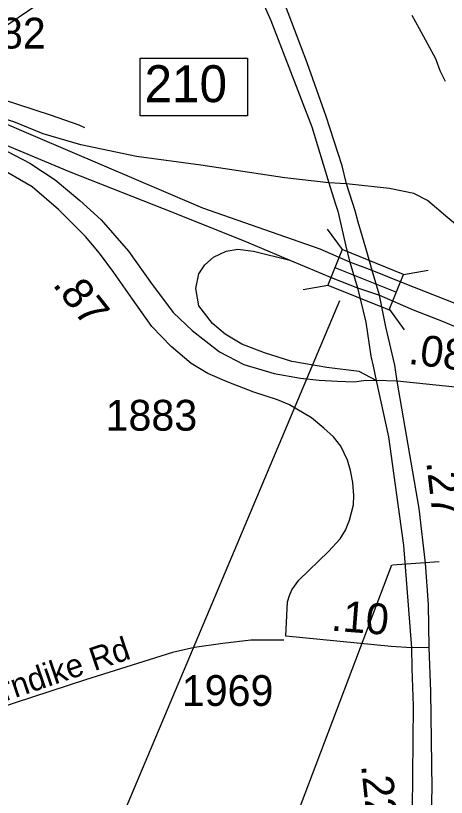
# Model space of a CAD drawing. Extents: x 1662474 to 1856135, y 779280 to 917889.
# Drawn here: x 1715048 to 1716796, y 847494 to 850667 of the extents above; entities that cross this region are included whole.
import ezdxf

# ---------------------------------------------------------------- set-up
doc = ezdxf.new("R2010")
doc.units = 0
for name, color, linetype in [('Exist Hydrographic Misc Water Feature', 7, 'Continuous'), ('Exist Road Non-System Type 51', 7, 'Continuous'), ('Exist Road Non-System Type 51 Label', 7, 'Continuous'), ('Exist Road Primary Interstate Divided Center Attributed', 7, 'Continuous'), ('Exist Road Primary Interstate Interchange CELL', 7, 'Continuous'), ('Exist Road Primary Interstate Ramp 1 Lane Attributed', 7, 'Continuous'), ('Exist Road Primary Interstate Service Attributed', 7, 'Continuous'), ('Exist Road Primary Interstate Service Mileage Tenths English Label', 7, 'Continuous'), ('Exist Road Primary Interstate Structure Standard Bridge CELL', 7, 'Continuous'), ('Exist Road Primary Interstate Structure Standard Bridge Number Label', 7, 'Continuous'), ('Exist Road Primary NC Divided Attributed', 7, 'Continuous'), ('Exist Road Primary NC Mileage Hundredths English Label', 7, 'Continuous'), ('Exist Road Primary NC Structure Ovrhead Sign CELL', 7, 'Continuous'), ('Exist Road Primary NC Structure Ovrhead Sign Number Label', 7, 'Continuous'), ('Exist Road Secondary Mileage Tenths English Label', 7, 'Continuous'), ('Exist Road Secondary Type 51 Attributed', 7, 'Continuous'), ('Exist Road Secondary Type 51 Number Label', 7, 'Continuous')]:
    doc.layers.add(name, color=color, linetype=linetype)

msp = doc.modelspace()

# ---------------------------------------------------------------- linework, layer by layer
at = {"layer": 'Exist Hydrographic Misc Water Feature'}
msp.add_lwpolyline([(1716656.1, 850669.2), (1716685.7, 850614.4), (1716751.4, 850492.5), (1716769, 850444.5), (1716791, 850400.6)], dxfattribs=at)
at = {"layer": 'Exist Road Non-System Type 51'}
msp.add_lwpolyline([(1716135.9, 848132.6), (1716002.9, 848132.4), (1715888.1, 848119.2), (1715773.6, 848102.2), (1715684.1, 848081.7), (1715331.1, 847971.2), (1715046.1, 847878), (1714813.1, 847801.7), (1714533, 847710.4)], dxfattribs=at)
at = {"layer": 'Exist Road Primary Interstate Divided Center Attributed'}
for points in [[(1716404.6, 849666.3), (1716283.8, 849718.8), (1715807.8, 849885.8), (1715129.2, 850175.4), (1714858.6, 850291.4)], [(1714879.8, 850194.7), (1715264.8, 850034.4), (1715691.1, 849866.9), (1715978.5, 849752), (1716071.3, 849713), (1716160.1, 849675.1)], [(1716160.1, 849675.1), (1716335.2, 849601.8), (1716435.4, 849562.5)], [(1716494.1, 849633.1), (1716404.6, 849666.3)], [(1717094.6, 849396.1), (1716934.4, 849457.9), (1716622.4, 849581.6), (1716494.1, 849633.1)], [(1716435.4, 849562.5), (1716525, 849531.9)], [(1716525, 849531.9), (1716660.8, 849472.9), (1716782.6, 849425.1), (1717063.7, 849306.1)]]:
    msp.add_lwpolyline(points, dxfattribs=at)
at = {"layer": 'Exist Road Primary Interstate Interchange CELL'}
msp.add_lwpolyline([(1715553.4, 850494), (1715988.3, 850494), (1715988.3, 850260.8), (1715553.4, 850260.8)], close=True, dxfattribs=at)
at = {"layer": 'Exist Road Primary Interstate Ramp 1 Lane Attributed'}
for points in [[(1716318.7, 849988.5), (1716140.3, 850008.3), (1715799.4, 850059.8), (1715537.8, 850095.5), (1715311.9, 850143.1), (1715160.2, 850187), (1715040.3, 850235.3), (1714858.6, 850291.4)], [(1714879.8, 850194.7), (1715014.6, 850115.4), (1715105.8, 850067.8), (1715208.8, 850000.4), (1715307.9, 849917.1), (1715395.1, 849837.7), (1715506.1, 849710.8), (1715601.2, 849576), (1715688.4, 849461), (1715763.8, 849389.6), (1715874.7, 849302.3), (1715973.8, 849250.8), (1716096.7, 849215.1), (1716203.7, 849195.3), (1716279, 849187.3), (1716354.4, 849183.4), (1716421.9, 849181.1), (1716469.3, 849187.3), (1716510.4, 849186.6)], [(1716390, 849984.5), (1716318.7, 849988.5)], [(1716941, 849730.7), (1716802.3, 849845.7), (1716719, 849917.1), (1716663.5, 849944.8), (1716564.4, 849964.7), (1716390, 849984.5)], [(1716510.4, 849186.6), (1716441.6, 849223), (1716310.8, 849238.9), (1716168.1, 849262.7), (1716057.1, 849298.4), (1715965.9, 849334.1), (1715898.5, 849373.7), (1715847, 849417.4), (1715791.5, 849488.7), (1715779.6, 849560.1), (1715791.5, 849619.6), (1715815.3, 849655.3), (1715851, 849687), (1715902.5, 849710.8), (1715950.1, 849718.8), (1716013.5, 849710.8), (1716160.1, 849675.1)], [(1716595.7, 849183.9), (1716510.4, 849186.6)]]:
    msp.add_lwpolyline(points, dxfattribs=at)
at = {"layer": 'Exist Road Primary Interstate Service Attributed'}
msp.add_line((1717028.5, 849138), (1716595.7, 849183.9), dxfattribs=at)
for points in [[(1708743.2, 852790.6), (1708784, 852772.5), (1709124, 852637.7), (1709802.2, 852380.8), (1710379.3, 852144), (1711036.9, 851864.6), (1711694.6, 851601.7), (1713183.5, 851030.2), (1713948.5, 850732.5), (1714537.7, 850490.6), (1714930.2, 850348.6), (1715188, 850264.4), (1715304.2, 850224), (1715326.8, 850212.9)], [(1716143.7, 848149.2), (1716151, 848288.2), (1716159.5, 848314), (1716168.9, 848335.9), (1716197.1, 848376.2), (1716317.6, 848492.3), (1716364.9, 848543.8), (1716386.5, 848578.4), (1716402.6, 848619.2), (1716418.4, 848681.8), (1716420, 848719.1), (1716416.8, 848772.5), (1716407, 848821.1), (1716394.1, 848863.3), (1716368.1, 848919.9), (1716337.3, 848957.2), (1716298.5, 848992.8), (1716248.2, 849035), (1716159.1, 849086.8), (1716110.5, 849107.8), (1716014.9, 849138.6), (1715906.3, 849180.7), (1715827.4, 849214.4), (1715759.9, 849255), (1715679.1, 849324.2), (1715600.7, 849405), (1715522.2, 849515.7), (1715446, 849624.2), (1715388.3, 849702.6), (1715331.2, 849770.4), (1715222, 849880), (1715114.8, 849971.8), (1714969.4, 850056)]]:
    msp.add_lwpolyline(points, dxfattribs=at)
at = {"layer": 'Exist Road Primary Interstate Structure Standard Bridge CELL'}
for p, q in [((1716312, 849800.1), (1716372.4, 849717.6)), ((1716343.5, 849645.3), (1716592.7, 849544.7)), ((1716621.5, 849616.6), (1716721.9, 849634.1)), ((1716214.2, 849555.5), (1716314.7, 849573.1)), ((1716564.4, 849473.7), (1716624.8, 849391.2))]:
    msp.add_line(p, q, dxfattribs=at)
msp.add_lwpolyline([(1716314.7, 849573.1), (1716563.9, 849472.4), (1716621.6, 849616.9), (1716372.4, 849717.6)], close=True, dxfattribs=at)
at = {"layer": 'Exist Road Primary Interstate Structure Standard Bridge Number Label'}
msp.add_line((1716361.8, 849509.8), (1715238.5, 846843.2), dxfattribs=at)
at = {"layer": 'Exist Road Primary NC Divided Attributed'}
for p, q in [((1716404.6, 849666.3), (1716435.4, 849562.5)), ((1716525, 849531.9), (1716494.1, 849633.1))]:
    msp.add_line(p, q, dxfattribs=at)
for points in [[(1714454.9, 854537.7), (1714474.4, 854403.7), (1714518.1, 854151.5), (1714614.2, 853761.8), (1714781.1, 853304.7), (1714940.6, 852939.8), (1715103.9, 852601), (1715348.7, 852136.6), (1715740.5, 851377.2), (1715956.3, 850934.8), (1716083.6, 850647.2), (1716249.6, 850215.8), (1716318.7, 849988.5)], [(1716390, 849984.5), (1716372.9, 850056.8), (1716307.6, 850258.1), (1716231.4, 850475.7), (1716128, 850747.7), (1716046.3, 850932.6), (1715760.5, 851472.4), (1715689.7, 851621.2), (1715609.2, 851811.4), (1715452.2, 852106.9), (1715175.2, 852693.1), (1714934.8, 853192), (1714838.5, 853415), (1714729.9, 853713.5), (1714670.2, 853925.2), (1714610.4, 854169.5), (1714564.1, 854390.6), (1714537, 854522.6)], [(1716318.7, 849988.5), (1716344.5, 849906.3), (1716354.7, 849872.9), (1716390, 849718.7), (1716404.6, 849666.3)], [(1716494.1, 849633.1), (1716473.5, 849709.9), (1716438.2, 849828.3), (1716425, 849874.4), (1716390, 849984.5)], [(1716435.4, 849562.5), (1716468.8, 849422.3), (1716489.3, 849285.4), (1716498.6, 849244.8), (1716510.4, 849186.6)], [(1716595.7, 849183.9), (1716586.4, 849248.5), (1716550.3, 849404.5), (1716525, 849531.9)], [(1716510.4, 849186.6), (1716561.1, 848957.2), (1716621.6, 848517), (1716654.3, 848101.4)], [(1716726.4, 848102.4), (1716723.6, 848276.6), (1716710.5, 848445.2), (1716685.2, 848666.3), (1716595.7, 849183.9)], [(1716654.3, 848101.4), (1716656.2, 848017.1), (1716660.4, 847865.8), (1716657.1, 847443.8), (1716654.6, 847168.9), (1716625.7, 846940.5)], [(1716706.9, 846938.4), (1716728.1, 847223.7), (1716737.7, 847529.1), (1716732.1, 847924.4), (1716726.4, 848102.4)]]:
    msp.add_lwpolyline(points, dxfattribs=at)
at = {"layer": 'Exist Road Primary NC Structure Ovrhead Sign CELL'}
msp.add_line((1716577.7, 848437.5), (1716766.8, 848452.1), dxfattribs=at)
at = {"layer": 'Exist Road Primary NC Structure Ovrhead Sign Number Label'}
for p, q in [((1715733.2, 851117.4), (1712094.3, 848644.3)), ((1716573.1, 848436.9), (1715500.9, 845613.4))]:
    msp.add_line(p, q, dxfattribs=at)
at = {"layer": 'Exist Road Secondary Type 51 Attributed'}
for points in [[(1716654.3, 848101.4), (1716571.8, 848107.1), (1716143.7, 848149.2)], [(1716726.4, 848102.4), (1716654.3, 848101.4)]]:
    msp.add_lwpolyline(points, dxfattribs=at)

# ---------------------------------------------------------------- texts
at = {"layer": 'Exist Road Non-System Type 51 Label'}
msp.add_text('Thorndike Rd', height=95, rotation=18.7491, dxfattribs=at).set_placement((1714798.2, 847813.3))
at = {"layer": 'Exist Road Primary Interstate Interchange CELL'}
msp.add_text('210', height=150, dxfattribs=at).set_placement((1715571, 850315.7))
at = {"layer": 'Exist Road Primary Interstate Service Mileage Tenths English Label'}
for s, rotation, p in [('.87', 308.278, (1715194.8, 849574.7)), ('.08', 352.8552, (1716638.2, 849254.1))]:
    msp.add_text(s, height=125, rotation=rotation, dxfattribs=at).set_placement(p)
at = {"layer": 'Exist Road Primary NC Mileage Hundredths English Label'}
for s, rotation, p in [('.27', 276.7065, (1716714, 848855.5)), ('.22', 275.9884, (1716449.4, 847624.5))]:
    msp.add_text(s, height=125, rotation=rotation, dxfattribs=at).set_placement(p)
at = {"layer": 'Exist Road Secondary Mileage Tenths English Label'}
msp.add_text('.10', height=125, rotation=355.5359, dxfattribs=at).set_placement((1716325.6, 848171.3))
at = {"layer": 'Exist Road Secondary Type 51 Number Label'}
for s, p in [('1882', (1714798.1, 850533.5)), ('1883', (1715412.8, 848982.6)), ('1969', (1715722.1, 847865.4))]:
    msp.add_text(s, height=125, dxfattribs=at).set_placement(p)

doc.saveas('drawing.dxf')
